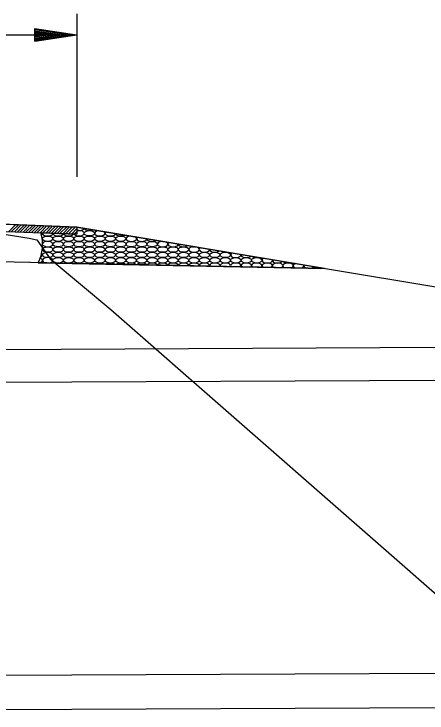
# Model space of a CAD drawing. Extents: x 1398460 to 1408037, y 380768 to 383968.
# Drawn here: x 1401663.9 to 1401762.7, y 383325.7 to 383493 of the extents above; entities that cross this region are included whole.
import ezdxf

# ---------------------------------------------------------------- set-up
doc = ezdxf.new("R2010")
doc.units = 0
for name, color, linetype in [('R_Dimension', 7, 'Continuous'), ('R_Draft', 7, 'Continuous'), ('R_Exist Surface', 7, 'Continuous'), ('R_Fin Surface', 7, 'Continuous'), ('R_Water', 7, 'Continuous')]:
    doc.layers.add(name, color=color, linetype=linetype)

msp = doc.modelspace()

# ---------------------------------------------------------------- linework, layer by layer
at = {"layer": 'R_Dimension'}
for p, q in [((1401678.88, 383492.99), (1401678.88, 383454)), ((1401668.88, 383489.49), (1401678.88, 383487.99)), ((1401668.88, 383486.49), (1401668.88, 383489.49)), ((1401668.88, 383489.24), (1401677.21, 383487.99)), ((1401668.88, 383488.98), (1401675.49, 383487.99)), ((1401668.88, 383488.73), (1401673.82, 383487.99)), ((1401618.88, 383487.99), (1401678.88, 383487.99)), ((1401668.88, 383488.48), (1401672.13, 383487.99)), ((1401668.88, 383488.22), (1401670.46, 383487.99)), ((1401668.88, 383486.49), (1401678.88, 383487.99)), ((1401668.88, 383487.5), (1401672.13, 383487.99)), ((1401668.88, 383486.99), (1401675.49, 383487.99)), ((1401668.88, 383486.74), (1401677.21, 383487.99)), ((1401668.88, 383487.24), (1401673.82, 383487.99)), ((1401668.88, 383487.75), (1401670.46, 383487.99))]:
    msp.add_line(p, q, dxfattribs=at)
at = {"layer": 'R_Draft'}
for p, q in [((1401618.88, 383444.38), (1401678.88, 383441.98)), ((1401662.63, 383440.93), (1401664.26, 383442.56)), ((1401663.31, 383440.9), (1401664.94, 383442.53)), ((1401663.99, 383440.87), (1401665.62, 383442.51)), ((1401664.67, 383440.85), (1401666.3, 383442.48)), ((1401665.35, 383440.82), (1401666.98, 383442.45)), ((1401666.03, 383440.79), (1401667.66, 383442.43)), ((1401666.71, 383440.76), (1401668.34, 383442.4)), ((1401667.39, 383440.74), (1401669.02, 383442.37)), ((1401668.07, 383440.71), (1401669.7, 383442.34)), ((1401668.75, 383440.68), (1401670.38, 383442.32)), ((1401669.43, 383440.66), (1401671.06, 383442.29)), ((1401670.11, 383440.63), (1401671.74, 383442.26)), ((1401670.79, 383440.6), (1401672.42, 383442.24)), ((1401671.47, 383440.57), (1401673.1, 383442.21)), ((1401672.15, 383440.55), (1401673.78, 383442.18)), ((1401672.83, 383440.52), (1401674.46, 383442.15)), ((1401673.51, 383440.49), (1401675.14, 383442.13)), ((1401674.19, 383440.47), (1401675.82, 383442.1)), ((1401674.87, 383440.44), (1401676.5, 383442.07)), ((1401675.55, 383440.41), (1401677.18, 383442.05)), ((1401676.23, 383440.38), (1401677.86, 383442.02)), ((1401676.91, 383440.36), (1401678.54, 383441.99)), ((1401738.2, 383432.09), (1401678.88, 383441.98)), ((1401678.88, 383441.98), (1401678.88, 383440.28)), ((1401738.2, 383432.09), (1401678.88, 383441.98)), ((1401678.88, 383441.98), (1401678.88, 383440.28)), ((1401659.75, 383441.04), (1401678.88, 383440.28)), ((1401678.88, 383440.28), (1401670.33, 383440.62)), ((1401677.59, 383440.33), (1401678.88, 383441.62)), ((1401678.27, 383440.3), (1401678.88, 383440.91)), ((1401738.2, 383432.09), (1401623.88, 383434.38))]:
    msp.add_line(p, q, dxfattribs=at)
for points in [[(1401678.88, 383441.98), (1401618.88, 383444.38), (1401518.88, 383446.38)], [(1401669.69, 383433.46), (1401673.81, 383433.38), (1401738.2, 383432.09)]]:
    msp.add_lwpolyline(points, dxfattribs=at)
msp.add_arc((1401660.71, 383437.87), 10, 333.812, 15.9362, dxfattribs=at)
msp.add_arc((1401660.71, 383437.87), 10, 333.812, 15.9362, dxfattribs=at)
for centre, major_axis, start_param, end_param in [((1401669.43, 383440.51), (1.25, 0), 5.672391, 6.433563), ((1401671.93, 383440.51), (1.25, 0), 2.992958, 6.277653), ((1401674.43, 383440.51), (1.25, 0), 3.147127, 6.123484), ((1401676.93, 383440.51), (1.25, 0), 3.303311, 5.9673), ((1401679.43, 383440.51), (1.25, 0), 3.465741, 6.416836), ((1401679.43, 383441.8), (1.25, 0), 4.255569, 6.091585), ((1401679.43, 383440.51), (1.25, 0), 0.133651, 2.027616), ((1401681.93, 383441.8), (1.25, 0), 3.346035, 5.456039), ((1401684.43, 383440.51), (1.25, 0), 1.9064, 6.61575), ((1401684.43, 383440.51), (1.25, 0), 0.332564, 0.612488), ((1401686.93, 383440.51), (1.25, 0), 2.643935, 6.158139), ((1401689.43, 383440.51), (1.25, 0), 3.271924, 5.530149), ((1401669.43, 383439.21), (1.25, 0), 0.106905, 0.392382), ((1401669.43, 383439.21), (1.25, 0), 6.035172, 6.39009), ((1401671.93, 383437.92), (1.25, 0), 1.471865, 2.921201), ((1401671.93, 383437.92), (1.25, 0), 3.36747, 7.75505), ((1401691.94, 383439.21), (1.25, 0), 1.787703, 7.01437), ((1401694.44, 383439.21), (1.25, 0), 2.576534, 6.22554), ((1401696.94, 383439.21), (1.25, 0), 3.20033, 5.601744), ((1401699.44, 383437.92), (1.25, 0), 1.637323, 7.164751), ((1401699.44, 383439.21), (1.25, 0), 4.174237, 4.627837), ((1401701.94, 383437.92), (1.25, 0), 2.507932, 6.294142), ((1401704.44, 383437.92), (1.25, 0), 3.130675, 5.671399), ((1401706.94, 383436.62), (1.25, 0), 1.357329, 7.444745), ((1401706.94, 383437.92), (1.25, 0), 3.970225, 4.831848), ((1401709.44, 383436.62), (1.25, 0), 2.437717, 6.364356), ((1401669.43, 383435.33), (1.25, 0), 5.416938, 6.442904), ((1401669.43, 383435.33), (1.25, 0), 0.159718, 0.586712), ((1401669.43, 383436.62), (1.25, 0), 5.930507, 6.363141), ((1401669.43, 383436.62), (1.25, 0), 0.079956, 0.219488), ((1401711.94, 383436.62), (1.25, 0), 3.062494, 5.739579), ((1401714.44, 383436.62), (1.25, 0), 3.832823, 4.96925), ((1401716.94, 383435.33), (1.25, 0), 2.365395, 6.436678), ((1401719.45, 383435.33), (1.25, 0), 2.995398, 5.806676), ((1401667.43, 383432.21), (2.5, -0.05), 1.56683, 1.574763), ((1401669.43, 383434.03), (1.25, 0), 5.178442, 6.466401), ((1401669.43, 383434.03), (1.25, 0), 0.183216, 0.958916), ((1401671.93, 383434.03), (1.25, 0), 0.118762, 4.364408), ((1401671.93, 383434.03), (1.25, 0), 4.983172, 6.401947), ((1401721.95, 383435.33), (1.25, 0), 3.720285, 5.081788), ((1401724.45, 383434.03), (1.25, 0), 2.290343, 6.511731), ((1401726.95, 383432.74), (1.25, 0), 5.534432, 10.096333), ((1401726.95, 383434.03), (1.25, 0), 2.929045, 5.873028), ((1401729.45, 383434.03), (1.25, 0), 3.621638, 5.180436), ((1401672.43, 383432.11), (2.5, -0.05), 1.566832, 1.57476), ((1401674.43, 383432.74), (1.25, 0), 1.281781, 1.782614), ((1401676.93, 383432.74), (1.25, 0), 1.062334, 2.00206), ((1401677.43, 383432.01), (2.5, -0.05), 1.566835, 1.574757), ((1401679.43, 383432.74), (1.25, 0), 0.913184, 2.151211), ((1401681.93, 383432.74), (1.25, 0), 0.790425, 2.27397), ((1401682.43, 383431.91), (2.5, -0.05), 1.566838, 1.574754), ((1401684.43, 383432.74), (1.25, 0), 0.682344, 2.382051), ((1401686.93, 383432.74), (1.25, 0), 0.583711, 2.480683), ((1401687.44, 383431.81), (2.5, -0.05), 1.56684, 1.574752), ((1401689.43, 383432.74), (1.25, 0), 0.491635, 2.57276), ((1401691.94, 383432.74), (1.25, 0), 0.404295, 2.6601), ((1401692.44, 383431.71), (2.5, -0.05), 1.566843, 1.574749), ((1401694.44, 383432.74), (1.25, 0), 0.320442, 2.743952), ((1401696.94, 383432.74), (1.25, 0), 0.239156, 2.825238), ((1401697.44, 383431.61), (2.5, -0.05), 1.566846, 1.574747), ((1401699.44, 383432.74), (1.25, 0), 0.159717, 2.904677), ((1401701.94, 383432.74), (1.25, 0), 0.081529, 2.982865), ((1401702.44, 383431.51), (2.5, -0.05), 1.566849, 1.574743), ((1401704.44, 383432.74), (1.25, 0), 0.004074, 3.06032), ((1401706.94, 383432.74), (1.25, 0), 6.210061, 9.420704), ((1401707.44, 383431.41), (2.5, -0.05), 1.566852, 1.57474), ((1401709.44, 383432.74), (1.25, 0), 6.132655, 9.49811), ((1401711.94, 383432.74), (1.25, 0), 6.054568, 9.576197), ((1401712.44, 383431.31), (2.5, -0.05), 1.566855, 1.574738), ((1401714.44, 383432.74), (1.25, 0), 5.975287, 9.655478), ((1401716.94, 383432.74), (1.25, 0), 5.894228, 9.736537), ((1401719.45, 383432.74), (1.25, 0), 5.810685, 9.82008), ((1401721.95, 383432.74), (1.25, 0), 5.723765, 9.907), ((1401724.45, 383432.74), (1.25, 0), 5.632261, 9.998504), ((1401729.45, 383432.74), (1.25, 0), 0.72991, 3.920043), ((1401729.45, 383432.74), (1.25, 0), 5.427536, 7.013095), ((1401731.95, 383432.74), (1.25, 0), 2.211743, 4.040879), ((1401731.95, 383432.74), (1.25, 0), 5.306701, 6.349766), ((1401734.45, 383432.74), (1.25, 0), 2.863127, 4.18625), ((1401731.95, 383432.74), (1.25, 0), 0.066581, 0.307146), ((1401734.45, 383432.74), (1.25, 0), 5.161329, 5.938947), ((1401736.95, 383432.74), (1.25, 0), 3.532013, 4.392388), ((1401736.95, 383432.74), (1.25, 0), 4.955191, 5.27006)]:
    msp.add_ellipse(centre, major_axis=major_axis, ratio=0.517889, start_param=start_param, end_param=end_param, dxfattribs=at)
for centre in [(1401681.93, 383440.51), (1401671.93, 383439.21), (1401674.43, 383439.21), (1401674.43, 383437.92), (1401676.93, 383439.21), (1401676.93, 383437.92), (1401679.43, 383439.21), (1401679.43, 383437.92), (1401681.93, 383439.21), (1401681.93, 383437.92), (1401684.43, 383439.21), (1401684.43, 383437.92), (1401686.93, 383439.21), (1401686.93, 383437.92), (1401689.43, 383439.21), (1401689.43, 383437.92), (1401691.94, 383437.92), (1401694.44, 383437.92), (1401696.94, 383437.92), (1401671.93, 383436.62), (1401674.43, 383436.62), (1401676.93, 383436.62), (1401679.43, 383436.62), (1401681.93, 383436.62), (1401684.43, 383436.62), (1401686.93, 383436.62), (1401689.43, 383436.62), (1401691.94, 383436.62), (1401694.44, 383436.62), (1401696.94, 383436.62), (1401699.44, 383436.62), (1401701.94, 383436.62), (1401704.44, 383436.62), (1401671.93, 383435.33), (1401674.43, 383435.33), (1401676.93, 383435.33), (1401679.43, 383435.33), (1401681.93, 383435.33), (1401684.43, 383435.33), (1401686.93, 383435.33), (1401689.43, 383435.33), (1401691.94, 383435.33), (1401694.44, 383435.33), (1401696.94, 383435.33), (1401699.44, 383435.33), (1401701.94, 383435.33), (1401704.44, 383435.33), (1401706.94, 383435.33), (1401709.44, 383435.33), (1401711.94, 383435.33), (1401714.44, 383435.33), (1401674.43, 383434.03), (1401676.93, 383434.03), (1401679.43, 383434.03), (1401681.93, 383434.03), (1401684.43, 383434.03), (1401686.93, 383434.03), (1401689.43, 383434.03), (1401691.94, 383434.03), (1401694.44, 383434.03), (1401696.94, 383434.03), (1401699.44, 383434.03), (1401701.94, 383434.03), (1401704.44, 383434.03), (1401706.94, 383434.03), (1401709.44, 383434.03), (1401711.94, 383434.03), (1401714.44, 383434.03), (1401716.94, 383434.03), (1401719.45, 383434.03), (1401721.95, 383434.03)]:
    msp.add_ellipse(centre, major_axis=(1.25, 0), ratio=0.517889, dxfattribs=at)
at = {"layer": 'R_Exist Surface'}
msp.add_lwpolyline([(1400860.62, 383376.7), (1400907, 383354.28), (1400940.86, 383332.12), (1401045.76, 383333.11), (1401151.13, 383326.36), (1401196.75, 383331.07), (1401202.25, 383331.58), (1401276.34, 383380.48), (1401326.87, 383423.96), (1401338.8, 383437.28), (1401356.21, 383438.58), (1401392.29, 383441.42), (1401426.8, 383442.84), (1401496.14, 383445.51), (1401531.37, 383445.32), (1401595.85, 383444.59), (1401631.24, 383442.98), (1401649.93, 383442.13), (1401667.5, 383439.36), (1401669.33, 383438.98), (1401672.56, 383434.42), (1401687.05, 383422.29), (1401773.43, 383346.69)], dxfattribs=at)
at = {"layer": 'R_Fin Surface'}
msp.add_line((1401678.88, 383441.98), (1401833.56, 383416.2), dxfattribs=at)
at = {"layer": 'R_Water'}
for p, q in [((1401498.88, 383411.98), (1401833.56, 383413.56)), ((1401843.56, 383405.64), (1401498.88, 383404.05)), ((1401498.88, 383334.05), (1401934.68, 383336.06)), ((1401934.68, 383327.72), (1401498.88, 383325.71))]:
    msp.add_line(p, q, dxfattribs=at)

doc.saveas('drawing.dxf')
